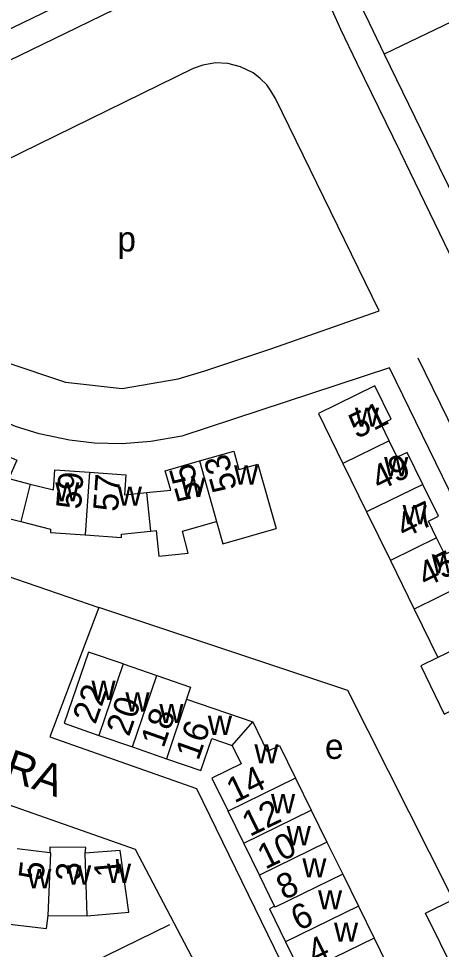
# Model space of a CAD drawing. Extents: x 159441 to 162086, y 388175 to 389787.
# Drawn here: x 161298.8 to 161366.5, y 389140.5 to 389289.4 of the extents above; entities that cross this region are included whole.
import ezdxf

# ---------------------------------------------------------------- set-up
doc = ezdxf.new("R2010")
doc.units = 0
for name, color, linetype in [('BLT_Basislijn', 7, 'Continuous'), ('BLT_Bebouwing', 7, 'Continuous'), ('BLT_Centroide', 7, 'Continuous'), ('BLT_Huisnummer', 7, 'Continuous'), ('BLT_Huisnummer_ tussenligend', 7, 'Continuous'), ('BLT_Onderverdeling_panden', 7, 'Continuous'), ('BLT_Straatnaam', 7, 'Continuous')]:
    doc.layers.add(name, color=color, linetype=linetype)

msp = doc.modelspace()

# ---------------------------------------------------------------- linework, layer by layer
at = {"layer": 'BLT_Basislijn'}
for p, q in [((161402.83, 389153.13), (161362.78, 389235.04)), ((161258.43, 389113.03), (161323.03, 389144.47))]:
    msp.add_line(p, q, dxfattribs=at)
for points in [[(161323.97, 389300.63), (161318.56, 389298), (161310.41, 389294.03), (161297.83, 389287.9), (161288.73, 389283.48), (161273.69, 389276.11), (161254.7, 389266.85), (161234.08, 389256.77), (161212.19, 389246.11), (161190.3, 389235.4), (161162.94, 389222), (161151.75, 389216.52), (161143.27, 389212.36), (161140.82, 389211.17)], [(161140.82, 389211.17), (161141.32, 389210.26), (161142.12, 389209.17), (161142.71, 389208.49), (161143.97, 389207.61), (161153.84, 389212.52), (161186.03, 389228.29), (161194.27, 389232.34), (161235.94, 389252.69), (161261.89, 389265.34), (161273.46, 389270.99), (161297.32, 389282.66), (161308.2, 389287.97), (161328.14, 389297.72), (161329.19, 389298.24), (161330.33, 389298.66), (161331.64, 389299.08), (161333.15, 389299.34), (161334.55, 389299.5), (161335.85, 389299.5), (161337.31, 389299.35)], [(161351.22, 389295.91), (161352.25, 389294.17), (161354.92, 389288.69)], [(161345.46, 389295.54), (161345.74, 389295.3), (161347.05, 389293.86), (161348.06, 389292.39), (161349.03, 389290.66), (161350.35, 389287.69), (161352.98, 389282.25), (161359.9, 389268.04), (161368.55, 389250.2), (161369.85, 389247.56)], [(161382.75, 389279.37), (161376.24, 389292.82), (161357.36, 389283.67)], [(161354.92, 389288.69), (161357.36, 389283.67)], [(161357.36, 389283.67), (161366.14, 389265.61), (161374.89, 389247.78)], [(161356.55, 389242.65), (161339.94, 389276.6), (161339.22, 389277.83), (161338.54, 389278.75), (161337.48, 389279.77), (161336.36, 389280.67), (161334.32, 389281.67), (161332.32, 389282.19), (161330.34, 389282.27), (161328.28, 389281.94), (161326.76, 389281.41), (161277.06, 389257.08), (161280.07, 389251.72), (161284.35, 389244.96), (161288.25, 389240.35), (161296.6, 389234.45), (161306.3, 389231.2), (161315.37, 389230.18), (161324.36, 389231.75), (161328.63, 389233.02), (161339.19, 389236.54), (161356.55, 389242.65)], [(161377.7, 389141.03), (161398.49, 389150.98), (161358.19, 389233.53), (161324.94, 389222.58), (161320, 389221.7), (161315.37, 389221.36), (161310.96, 389221.46), (161306.93, 389221.92), (161302.1, 389222.95), (161298.33, 389224.14), (161293.71, 389226.11), (161290.34, 389227.93), (161285.72, 389231.07), (161282.57, 389233.73), (161278.51, 389237.91), (161275.64, 389241.75), (161271.11, 389250.82), (161262.06, 389246.64)], [(161296.77, 389200.28), (161311.63, 389195.19)], [(161311.63, 389195.19), (161303.81, 389174.46), (161327.28, 389166.24), (161347, 389125.85)], [(161367.86, 389149.54), (161351.54, 389181.89), (161311.63, 389195.19)], [(161329.32, 389134.03), (161317.5, 389156.46), (161267.42, 389174.06), (161233.39, 389157.24), (161255.69, 389111.86), (161258.43, 389113.03), (161264.05, 389102.15)]]:
    msp.add_lwpolyline(points, dxfattribs=at)
at = {"layer": 'BLT_Bebouwing'}
for p, q in [((161346.85, 389226.19), (161350.74, 389218.23)), ((161350.74, 389218.23), (161354.54, 389210.46)), ((161354.54, 389210.46), (161358.34, 389202.69)), ((161358.34, 389202.69), (161362.14, 389194.92)), ((161362.14, 389194.92), (161365.94, 389187.15)), ((161312.23, 389156.05), (161312.22, 389156.05))]:
    msp.add_line(p, q, dxfattribs=at)
for points in [[(161358.14, 389221.85), (161356.84, 389224.51), (161358.46, 389225.3), (161355.86, 389230.61), (161346.85, 389226.19)], [(161363.56, 389214.87), (161361.05, 389219.99), (161359.44, 389219.2), (161358.14, 389221.85)], [(161293.19, 389221.07), (161298.52, 389218.73), (161297.22, 389215.78), (161300.67, 389214.91)], [(161327.76, 389218.61), (161333.25, 389220.17), (161334.08, 389217.26), (161337.1, 389218.12), (161340.04, 389207.82)], [(161319.29, 389213.55), (161323.16, 389213.95), (161322.28, 389217.05), (161327.76, 389218.61)], [(161300.67, 389214.91), (161304.37, 389213.97), (161304.6, 389217.18), (161310.16, 389216.8)], [(161310.16, 389216.8), (161315.97, 389216.39), (161315.74, 389213.18), (161319.29, 389213.55)], [(161365.74, 389206.31), (161364.45, 389208.96), (161366.06, 389209.76), (161363.56, 389214.87)], [(161289.1, 389211.89), (161294.37, 389209.57), (161294.59, 389210.07), (161299.17, 389208.91)], [(161299.17, 389208.91), (161303.93, 389207.71), (161303.89, 389207.16), (161309.45, 389206.77)], [(161319.93, 389207.39), (161320.84, 389207.48), (161321.27, 389203.38), (161325.97, 389203.87), (161325.03, 389207.37), (161330.51, 389208.93)], [(161330.51, 389208.93), (161331.5, 389205.38), (161340.04, 389207.82)], [(161309.45, 389206.77), (161315.26, 389206.35), (161315.29, 389206.9), (161319.93, 389207.39)], [(161371.16, 389199.33), (161368.65, 389204.45), (161367.04, 389203.66), (161365.74, 389206.31)], [(161315.55, 389186.14), (161310, 389188.04), (161306.09, 389176.65), (161311.67, 389174.72)], [(161365.94, 389187.15), (161363.19, 389185.82), (161366.96, 389178.12), (161369.7, 389179.46)], [(161315.55, 389186.14), (161320.95, 389184.28)], [(161320.95, 389184.28), (161326.34, 389182.44), (161325.68, 389180.49)], [(161325.68, 389180.49), (161336.31, 389176.86)], [(161336.31, 389176.86), (161338.63, 389172.15), (161340.58, 389173.11), (161343.16, 389167.86)], [(161311.67, 389174.72), (161317.04, 389172.86)], [(161322.47, 389170.98), (161328, 389169.07), (161329.77, 389174.19), (161332.99, 389173.08)], [(161317.04, 389172.86), (161322.47, 389170.98)], [(161332.99, 389173.08), (161334.42, 389170.17), (161329.74, 389167.88), (161332.34, 389162.57)], [(161343.16, 389167.86), (161345.67, 389162.75)], [(161334.85, 389157.47), (161332.34, 389162.57)], [(161345.67, 389162.75), (161348.18, 389157.64)], [(161337.36, 389152.34), (161334.85, 389157.47)], [(161348.18, 389157.64), (161350.7, 389152.52)], [(161303.8, 389155.93), (161298.58, 389156.58)], [(161309.44, 389155.87), (161309.58, 389156.76), (161303.82, 389156.84), (161303.8, 389155.93)], [(161309.78, 389145.85), (161316.47, 389146.41), (161315.09, 389156.31), (161309.44, 389155.87)], [(161339.79, 389147.39), (161337.36, 389152.34)], [(161350.7, 389152.52), (161353.21, 389147.4)], [(161368.71, 389136.67), (161363.97, 389146.27), (161368.39, 389148.46)], [(161339.79, 389147.39), (161338.98, 389146.96), (161341.55, 389141.71)], [(161353.21, 389147.4), (161355.73, 389142.28)], [(161296.44, 389144.64), (161303.26, 389143.82), (161303.52, 389145.92)], [(161303.52, 389145.92), (161309.78, 389145.85)], [(161341.55, 389141.71), (161344.14, 389136.43), (161344.97, 389136.82)], [(161355.73, 389142.28), (161360.51, 389132.54)]]:
    msp.add_lwpolyline(points, dxfattribs=at)
at = {"layer": 'BLT_Onderverdeling_panden'}
for p, q in [((161358.14, 389221.85), (161350.74, 389218.23)), ((161327.76, 389218.61), (161330.51, 389208.93)), ((161310.16, 389216.8), (161309.45, 389206.77)), ((161300.67, 389214.91), (161299.17, 389208.91)), ((161363.56, 389214.87), (161354.54, 389210.46)), ((161319.29, 389213.55), (161319.93, 389207.39)), ((161365.74, 389206.31), (161358.34, 389202.69)), ((161371.16, 389199.33), (161362.14, 389194.92)), ((161373.34, 389190.77), (161365.94, 389187.15)), ((161315.55, 389186.14), (161311.67, 389174.72)), ((161317.04, 389172.86), (161320.95, 389184.28)), ((161325.68, 389180.49), (161322.47, 389170.98)), ((161332.99, 389173.08), (161336.31, 389176.86)), ((161343.16, 389167.86), (161332.34, 389162.57)), ((161334.85, 389157.47), (161345.67, 389162.75)), ((161348.18, 389157.64), (161337.36, 389152.34)), ((161309.78, 389145.85), (161309.44, 389155.87)), ((161353.21, 389147.4), (161341.55, 389141.71))]:
    msp.add_line(p, q, dxfattribs=at)
for points in [[(161303.52, 389145.92), (161303.94, 389155.91), (161303.8, 389155.93)], [(161350.7, 389152.52), (161339.88, 389147.21), (161339.79, 389147.39)], [(161355.73, 389142.28), (161344.89, 389136.99), (161344.97, 389136.82)]]:
    msp.add_lwpolyline(points, dxfattribs=at)

# ---------------------------------------------------------------- texts
at = {"layer": 'BLT_Centroide'}
for s, p in [('p', (161314.62, 389252.12)), ('w', (161352.66, 389224.09)), ('w', (161357.34, 389216.16)), ('w', (161333.31, 389214.84)), ('w', (161324.81, 389212.84)), ('w', (161304.66, 389212.14)), ('w', (161314.69, 389211.44)), ('w', (161360.3, 389208.47)), ('w', (161364.95, 389200.62)), ('w', (161310.47, 389180.39)), ('w', (161315.91, 389178.52)), ('w', (161321.34, 389176.67)), ('w', (161329.11, 389174.78)), ('e', (161347.86, 389170.95)), ('w', (161336.56, 389170.23)), ('w', (161339.22, 389162.25)), ('w', (161341.73, 389157.12)), ('w', (161344.24, 389152)), ('w', (161300.19, 389150.25)), ('w', (161306.56, 389150.84)), ('w', (161312.95, 389151.11)), ('w', (161346.75, 389146.88)), ('w', (161349.31, 389141.69))]:
    msp.add_text(s, height=4, dxfattribs=at).set_placement(p)
at = {"layer": 'BLT_Huisnummer'}
for s, rotation, p in [('51', 26.0596, (161352.96, 389222.09)), ('53', 105.9034, (161333.86, 389214.28)), ('57', 85.9502, (161314.71, 389210.43)), ('45', 26.0596, (161363.99, 389198.33)), ('22', 70.6338, (161311.1, 389176.35)), ('18', 70.6338, (161322.01, 389172.55)), ('14', 26.0654, (161333.35, 389163.81)), ('10', 26.0654, (161338.31, 389153.21)), ('5', 83.0637, (161302.73, 389151.41)), ('1', 95.1482, (161315.05, 389152.25)), ('6', 26.0654, (161343.67, 389143.36))]:
    msp.add_text(s, height=4, rotation=rotation, dxfattribs=at).set_placement(p)
at = {"layer": 'BLT_Huisnummer_ tussenligend'}
for s, rotation, p in [('49', 26.0596, (161356.55, 389213.76)), ('55', 105.9034, (161328.28, 389212.79)), ('59', 85.9612, (161308.79, 389210.8)), ('47', 26.0596, (161360.54, 389206.18)), ('20', 70.6338, (161316.47, 389174.4)), ('16', 70.6338, (161327.58, 389170.55)), ('12', 26.0654, (161335.84, 389158.45)), ('3', 89.066, (161308.79, 389151.45)), ('8', 26.0654, (161341.34, 389148.31)), ('4', 26.0654, (161346.28, 389137.99))]:
    msp.add_text(s, height=4, rotation=rotation, dxfattribs=at).set_placement(p)
at = {"layer": 'BLT_Straatnaam'}
msp.add_text('ALZIRA', height=5, rotation=340.8085, dxfattribs=at).set_placement((161282.83, 389172.49))

doc.saveas('drawing.dxf')
